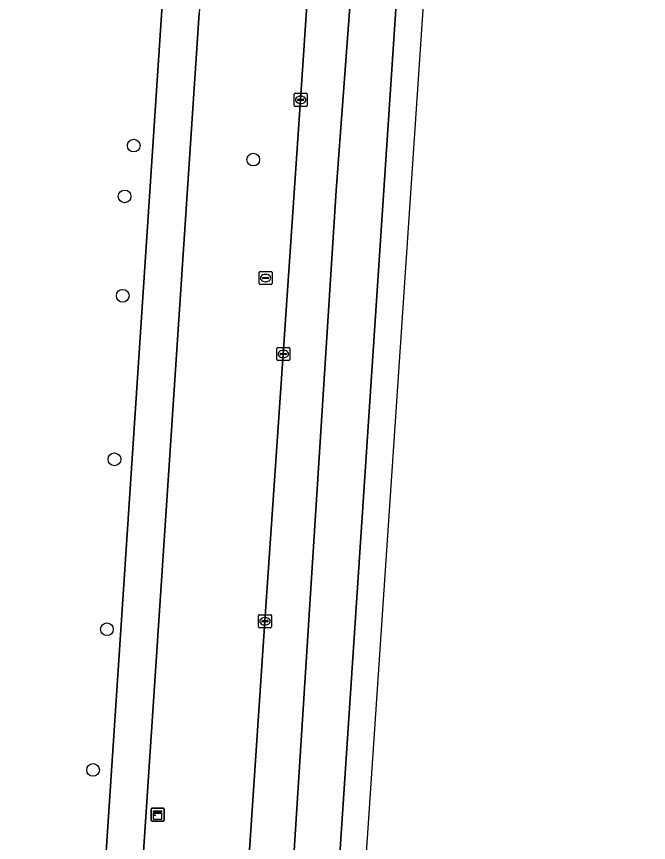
# Model space of a CAD drawing. Extents: x 161084 to 161928, y 385354 to 386522.
# Drawn here: x 161863.7 to 161912.2, y 386010 to 386073.5 of the extents above; entities that cross this region are included whole.
import ezdxf

# ---------------------------------------------------------------- set-up
doc = ezdxf.new("R2010")
doc.units = 0
for name, color, linetype in [('IMGEO_Berm_groen', 7, 'Continuous'), ('IMGEO_Boom', 7, 'Continuous'), ('IMGEO_Fietspad_gesloten', 7, 'Continuous'), ('IMGEO_Kast', 7, 'Continuous'), ('IMGEO_Kolk', 7, 'Continuous'), ('IMGEO_Rijbaan_regionaal_gesloten', 7, 'Continuous'), ('IMGEO_Rioolput', 7, 'Continuous')]:
    doc.layers.add(name, color=color, linetype=linetype)

msp = doc.modelspace()

# ---------------------------------------------------------------- linework, layer by layer
at = {"layer": 'IMGEO_Berm_groen'}
for points in [[(161900.133, 386292.018), (161899.174, 386307.304), (161897.726, 386326.817), (161897.645, 386328.001), (161897.009, 386337.325), (161896.499, 386344.336), (161892.188, 386404.652), (161889.857, 386437.049), (161883.767, 386433.712), (161888.142, 386390.008), (161890.789, 386362.407), (161892.584, 386340.168), (161893.095, 386333.841), (161893.593, 386328.226), (161893.91, 386321.858), (161893.251, 386306.802), (161889.428, 386249.977), (161880.64, 386115.728), (161877.74, 386073.727), (161872.841, 386000.002), (161865.295, 385889.362), (161863.707, 385862.465)], [(161869.97, 386000), (161877.617, 386115.791)], [(161881.476, 386007.505), (161882.784, 386027.002), (161884.193, 386047.529), (161885.523, 386067.062), (161886.827, 386086.569), (161888.14, 386106.073)]]:
    msp.add_lwpolyline(points, dxfattribs=at)
at = {"layer": 'IMGEO_Boom'}
for centre in [(161872.71, 386063.55), (161881.883, 386062.474), (161872.005, 386059.644), (161871.862, 386052.004), (161871.227, 386039.44), (161870.65, 386026.384), (161869.585, 386015.574)]:
    msp.add_circle(centre, 0.489, dxfattribs=at)
at = {"layer": 'IMGEO_Fietspad_gesloten'}
msp.add_lwpolyline([(161891.064, 386331.233), (161891.084, 386328.755), (161891.158, 386319.706), (161890.614, 386306.794), (161886.48, 386250), (161877.617, 386115.791), (161869.97, 386000), (161872.841, 386000.002), (161877.74, 386073.727)], dxfattribs=at)
at = {"layer": 'IMGEO_Kast'}
for p, q in [((161874.038, 386011.705), (161874.038, 386012.546)), ((161874.038, 386012.546), (161874.038, 386011.705)), ((161874.113, 386012.63), (161874.954, 386012.63)), ((161874.954, 386012.63), (161874.113, 386012.63)), ((161875.038, 386012.555), (161875.038, 386011.714)), ((161875.038, 386011.714), (161875.038, 386012.555)), ((161874.963, 386011.63), (161874.122, 386011.63)), ((161874.122, 386011.63), (161874.963, 386011.63))]:
    msp.add_line(p, q, dxfattribs=at)
for points in [[(161874.233, 386012.42), (161874.833, 386012.42), (161874.833, 386012.335), (161874.233, 386012.335), (161874.233, 386012.42)], [(161874.233, 386012.245), (161874.833, 386012.245), (161874.833, 386011.756), (161874.233, 386011.756), (161874.233, 386012.245)]]:
    msp.add_lwpolyline(points, dxfattribs=at)
msp.add_circle((161874.317, 386012.094), 0.0377, dxfattribs=at)
for centre, start, end in [((161874.116, 386012.552), 92.4484, 184.28452), ((161874.116, 386012.552), 92.4484, 184.28452), ((161874.96, 386012.552), 2.4484, 94.28452), ((161874.96, 386012.552), 2.4484, 94.28452), ((161874.96, 386011.708), 272.4484, 4.28452), ((161874.96, 386011.708), 272.4484, 4.28452), ((161874.116, 386011.708), 182.4484, 274.28452), ((161874.116, 386011.708), 182.4484, 274.28452)]:
    msp.add_arc(centre, 0.0779, start, end, dxfattribs=at)
at = {"layer": 'IMGEO_Kolk'}
for p, q in [((161885.096, 386067.562), (161885.948, 386067.562)), ((161885.021, 386066.636), (161885.021, 386067.488)), ((161885.28, 386067.056), (161885.28, 386067.068)), ((161885.718, 386067.019), (161885.32, 386067.019)), ((161885.323, 386067.105), (161885.721, 386067.105)), ((161885.509, 386067.342), (161885.534, 386067.342)), ((161885.764, 386067.068), (161885.764, 386067.056)), ((161886.022, 386067.488), (161886.022, 386066.636)), ((161885.948, 386066.562), (161885.096, 386066.562)), ((161885.532, 386066.782), (161885.507, 386066.782)), ((161883.691, 386047.103), (161883.691, 386047.955)), ((161883.766, 386048.029), (161884.618, 386048.029)), ((161884.692, 386047.955), (161884.692, 386047.103)), ((161883.95, 386047.523), (161883.95, 386047.535)), ((161884.388, 386047.486), (161883.99, 386047.486)), ((161883.993, 386047.572), (161884.391, 386047.572)), ((161884.202, 386047.249), (161884.177, 386047.249)), ((161884.179, 386047.809), (161884.204, 386047.809)), ((161884.434, 386047.535), (161884.434, 386047.523)), ((161884.618, 386047.029), (161883.766, 386047.029)), ((161882.282, 386026.575), (161882.282, 386027.427)), ((161882.357, 386027.501), (161883.209, 386027.501)), ((161882.541, 386026.995), (161882.541, 386027.007)), ((161882.979, 386026.958), (161882.581, 386026.958)), ((161882.584, 386027.044), (161882.982, 386027.044)), ((161882.77, 386027.281), (161882.795, 386027.281)), ((161883.025, 386027.007), (161883.025, 386026.995)), ((161883.283, 386027.427), (161883.283, 386026.575)), ((161883.209, 386026.501), (161882.357, 386026.501)), ((161882.793, 386026.721), (161882.768, 386026.721))]:
    msp.add_line(p, q, dxfattribs=at)
for points in [[(161885.096, 386067.562), (161885.948, 386067.562)], [(161885.021, 386066.636), (161885.021, 386067.488)], [(161886.022, 386067.488), (161886.022, 386066.636)], [(161885.948, 386066.562), (161885.096, 386066.562)], [(161883.691, 386047.103), (161883.691, 386047.955)], [(161883.766, 386048.029), (161884.618, 386048.029)], [(161884.692, 386047.955), (161884.692, 386047.103)], [(161884.618, 386047.029), (161883.766, 386047.029)], [(161882.282, 386026.575), (161882.282, 386027.427)], [(161882.357, 386027.501), (161883.209, 386027.501)], [(161883.283, 386027.427), (161883.283, 386026.575)], [(161883.209, 386026.501), (161882.357, 386026.501)]]:
    msp.add_lwpolyline(points, dxfattribs=at)
for centre, radius, start, end in [((161885.098, 386067.486), 0.0765, 91.55205, 178.44795), ((161885.098, 386067.486), 0.0765, 91.55205, 178.44795), ((161885.946, 386067.486), 0.0765, 1.55205, 88.44795), ((161885.946, 386067.486), 0.0765, 1.55205, 88.44795), ((161885.32, 386067.065), 0.0403, 85.87752, 175.75265), ((161885.317, 386067.055), 0.0366, 178.93798, 274.71019), ((161885.721, 386067.062), 0.043, 264.86636, 352.45326), ((161885.725, 386067.067), 0.0386, 1.73085, 96.63898), ((161885.098, 386066.638), 0.0765, 181.55205, 268.44795), ((161885.098, 386066.638), 0.0765, 181.55205, 268.44795), ((161885.946, 386066.638), 0.0765, 271.55205, 358.44795), ((161885.946, 386066.638), 0.0765, 271.55205, 358.44795), ((161883.768, 386047.953), 0.0765, 91.55205, 178.44795), ((161883.768, 386047.953), 0.0765, 91.55205, 178.44795), ((161884.616, 386047.953), 0.0765, 1.55205, 88.44795), ((161884.616, 386047.953), 0.0765, 1.55205, 88.44795), ((161883.99, 386047.532), 0.0403, 85.87752, 175.75265), ((161883.987, 386047.522), 0.0366, 178.93798, 274.71019), ((161884.391, 386047.529), 0.043, 264.86636, 352.45326), ((161884.395, 386047.534), 0.0386, 1.73085, 96.63898), ((161883.768, 386047.105), 0.0765, 181.55205, 268.44795), ((161883.768, 386047.105), 0.0765, 181.55205, 268.44795), ((161884.616, 386047.105), 0.0765, 271.55205, 358.44795), ((161884.616, 386047.105), 0.0765, 271.55205, 358.44795), ((161882.359, 386027.425), 0.0765, 91.55205, 178.44795), ((161882.359, 386027.425), 0.0765, 91.55205, 178.44795), ((161882.581, 386027.004), 0.0403, 85.87752, 175.75265), ((161882.578, 386026.994), 0.0366, 178.93798, 274.71019), ((161882.982, 386027.001), 0.043, 264.86636, 352.45326), ((161882.986, 386027.006), 0.0386, 1.73085, 96.63898), ((161883.207, 386027.425), 0.0765, 1.55205, 88.44795), ((161883.207, 386027.425), 0.0765, 1.55205, 88.44795), ((161882.359, 386026.577), 0.0765, 181.55205, 268.44795), ((161882.359, 386026.577), 0.0765, 181.55205, 268.44795), ((161883.207, 386026.577), 0.0765, 271.55205, 358.44795), ((161883.207, 386026.577), 0.0765, 271.55205, 358.44795)]:
    msp.add_arc(centre, radius, start, end, dxfattribs=at)
for centre, major_axis, ratio, start_param, end_param in [((161885.508, 386067.062), (-0.387, 0.002), 0.722429, 4.712389, 7.853982), ((161885.533, 386067.062), (-0.39, 0.002), 0.717154, 1.570796, 4.712389), ((161884.178, 386047.529), (-0.387, 0.002), 0.722429, 4.712389, 7.853982), ((161884.203, 386047.529), (-0.39, 0.002), 0.717154, 1.570796, 4.712389), ((161882.769, 386027.001), (-0.387, 0.002), 0.722429, 4.712389, 7.853982), ((161882.794, 386027.001), (-0.39, 0.002), 0.717154, 1.570796, 4.712389)]:
    msp.add_ellipse(centre, major_axis=major_axis, ratio=ratio, start_param=start_param, end_param=end_param, dxfattribs=at)
at = {"layer": 'IMGEO_Rijbaan_regionaal_gesloten'}
for points in [[(161909.86, 386326.602), (161906.779, 386326.981), (161904.392, 386297.467), (161903.778, 386284.235), (161900.945, 386244.945), (161898.498, 386207.444), (161896.786, 386182.057), (161892.369, 386115.484), (161888.256, 386060.09), (161884.423, 385999.725), (161887.902, 385999.449), (161895.582, 386115.417), (161904.574, 386251.456)], [(161889.915, 385999.289), (161899.237, 386138.034), (161908.693, 386275.071), (161912.23, 386326.329), (161909.86, 386326.602), (161904.574, 386251.456), (161895.582, 386115.417), (161887.902, 385999.449)]]:
    msp.add_lwpolyline(points, close=True, dxfattribs=at)
msp.add_lwpolyline([(161899.005, 386267.204), (161897.844, 386250), (161897.688, 386247.689), (161896.272, 386227.138), (161895.039, 386208.609), (161893.584, 386187.111), (161892.301, 386167.608), (161890.842, 386146.1), (161889.511, 386126.602), (161888.774, 386115.559), (161888.14, 386106.073), (161886.827, 386086.569), (161885.523, 386067.062), (161884.193, 386047.529), (161882.784, 386027.002), (161881.476, 386007.505), (161880.968, 386000), (161884.423, 385999.725), (161888.256, 386060.09), (161892.369, 386115.484), (161896.786, 386182.057), (161898.498, 386207.444), (161900.945, 386244.945), (161903.778, 386284.235)], dxfattribs=at)
at = {"layer": 'IMGEO_Rioolput'}
for p, q in [((161882.328, 386052.938), (161882.328, 386053.79)), ((161882.403, 386053.864), (161883.255, 386053.864)), ((161882.816, 386053.644), (161882.841, 386053.644)), ((161883.329, 386053.79), (161883.329, 386052.938)), ((161882.587, 386053.358), (161882.587, 386053.37)), ((161883.025, 386053.321), (161882.627, 386053.321)), ((161882.63, 386053.407), (161883.028, 386053.407)), ((161882.839, 386053.084), (161882.814, 386053.084)), ((161883.071, 386053.37), (161883.071, 386053.358)), ((161883.255, 386052.864), (161882.403, 386052.864))]:
    msp.add_line(p, q, dxfattribs=at)
for points in [[(161882.328, 386052.938), (161882.328, 386053.79)], [(161882.403, 386053.864), (161883.255, 386053.864)], [(161883.329, 386053.79), (161883.329, 386052.938)], [(161883.255, 386052.864), (161882.403, 386052.864)]]:
    msp.add_lwpolyline(points, dxfattribs=at)
for centre, radius, start, end in [((161882.405, 386053.788), 0.0765, 91.55205, 178.44795), ((161882.405, 386053.788), 0.0765, 91.55205, 178.44795), ((161883.253, 386053.788), 0.0765, 1.55205, 88.44795), ((161883.253, 386053.788), 0.0765, 1.55205, 88.44795), ((161882.627, 386053.367), 0.0403, 85.87752, 175.75265), ((161882.624, 386053.357), 0.0366, 178.93798, 274.71019), ((161883.028, 386053.364), 0.043, 264.86636, 352.45326), ((161883.032, 386053.369), 0.0386, 1.73085, 96.63898), ((161882.405, 386052.94), 0.0765, 181.55205, 268.44795), ((161882.405, 386052.94), 0.0765, 181.55205, 268.44795), ((161883.253, 386052.94), 0.0765, 271.55205, 358.44795), ((161883.253, 386052.94), 0.0765, 271.55205, 358.44795)]:
    msp.add_arc(centre, radius, start, end, dxfattribs=at)
for centre, major_axis, ratio, start_param, end_param in [((161882.815, 386053.364), (-0.387, 0.002), 0.722429, 4.712389, 7.853982), ((161882.84, 386053.364), (-0.39, 0.002), 0.717154, 1.570796, 4.712389)]:
    msp.add_ellipse(centre, major_axis=major_axis, ratio=ratio, start_param=start_param, end_param=end_param, dxfattribs=at)

doc.saveas('drawing.dxf')
